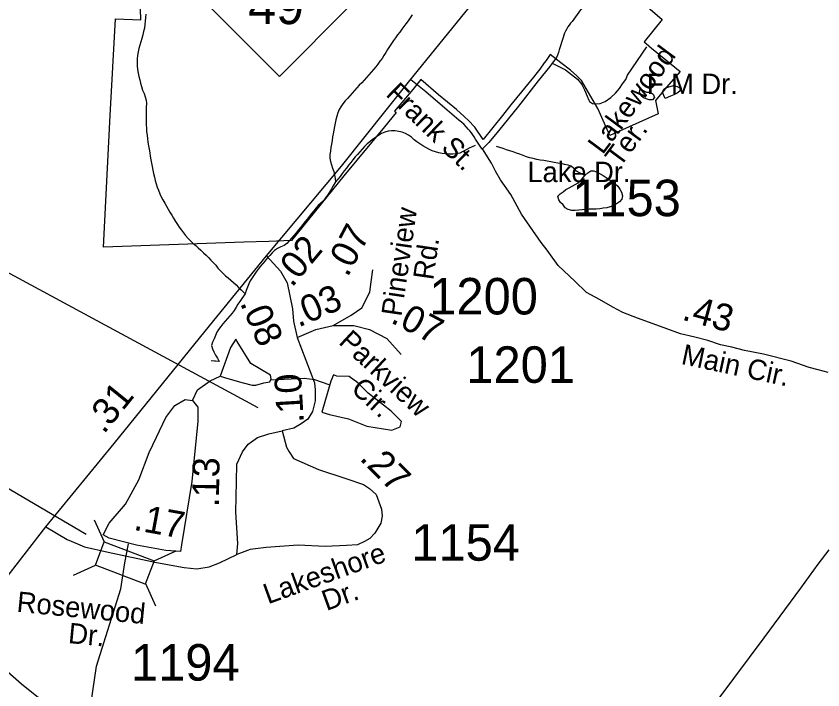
# Model space of a CAD drawing. Extents: x 1950930 to 2061844, y 904556 to 1017002.
# Drawn here: x 1996439 to 2000196, y 956370 to 959507 of the extents above; entities that cross this region are included whole.
import ezdxf

# ---------------------------------------------------------------- set-up
doc = ezdxf.new("R2010")
doc.units = 0
for name, color, linetype in [('Exist Boundary Political City Limit New', 7, 'Continuous'), ('Exist Hydrographic Creek Single Shore', 7, 'Continuous'), ('Exist Hydrographic Misc Water Feature', 7, 'Continuous'), ('Exist Hydrographic Pond Over 1500 Sq Ft', 7, 'Continuous'), ('Exist Road Non-System Type 51', 7, 'Continuous'), ('Exist Road Non-System Type 51 Label', 7, 'Continuous'), ('Exist Road Primary NC Attributed', 7, 'Continuous'), ('Exist Road Primary NC Service Mileage Hundredths English Label', 7, 'Continuous'), ('Exist Road Primary NC Shield CELL', 7, 'Continuous'), ('Exist Road Primary NC Shield Number Label', 7, 'Continuous'), ('Exist Road Primary US Structure Standard Bridge CELL', 7, 'Continuous'), ('Exist Road Secondary Mileage Hundredths English Label', 7, 'Continuous'), ('Exist Road Secondary Structure Standard Bridge CELL', 7, 'Continuous'), ('Exist Road Secondary Structure Standard Bridge Number Label', 7, 'Continuous'), ('Exist Road Secondary Type 51 Attributed', 7, 'Continuous'), ('Exist Road Secondary Type 51 Label', 7, 'Continuous'), ('Exist Road Secondary Type 51 Number Label', 7, 'Continuous'), ('Map Preparation Boundary City Limit Buffer Line', 7, 'Continuous'), ('Prop Road Primary NC Projected', 7, 'Continuous')]:
    doc.layers.add(name, color=color, linetype=linetype)

msp = doc.modelspace()

# ---------------------------------------------------------------- linework, layer by layer
at = {"layer": 'Exist Boundary Political City Limit New'}
for points in [[(1997721.9, 958462), (1997615.4, 958457.6), (1997500, 958453.8), (1996845.1, 958432), (1996877.2, 959044.4), (1996901, 959494.4), (1997019.8, 959489.3), (1997004.6, 960000)], [(1997721.9, 958462), (1997615.4, 958457.6), (1997500, 958453.8), (1996845.1, 958432), (1996877.2, 959044.4), (1996901, 959494.4), (1997019.8, 959489.3), (1997004.6, 960000)], [(1999347.9, 959577.4), (1999447.6, 959491.8), (1999362.9, 959387.3), (1999372.6, 959379.6), (1999398.4, 959358.5), (1999531.1, 959249.6), (1999468.9, 959177.8), (1999415.6, 959113.9), (1999428.2, 959052.1), (1999204.1, 958951.2), (1999148, 959077.6), (1999071.8, 959206.8), (1999049.6, 959229.3), (1999020.1, 959254.9), (1998975.1, 959289.2), (1998925.9, 959329), (1998906.6, 959301.3), (1998898, 959289.1), (1998876.9, 959260.6), (1998865, 959245.1), (1998847.9, 959223.5), (1998819.8, 959188.5), (1998743.2, 959093.6), (1998704.2, 959045.1), (1998614, 958933), (1998574.5, 958990.6), (1998545.8, 959021), (1998525.8, 959040.4), (1998489.9, 959072.1), (1998447.8, 959105.8), (1998406.2, 959140.3), (1998323.2, 959212.7), (1998285.9, 959165.6), (1998201.4, 959064.1), (1998209, 959057.7), (1998154, 958991.6), (1997964.5, 958763.7), (1997721.9, 958462)]]:
    msp.add_lwpolyline(points, dxfattribs=at)
at = {"layer": 'Exist Hydrographic Creek Single Shore'}
for points in [[(1997260.7, 957717.2), (1997283.7, 957767.3), (1997342.5, 957808.8), (1997389.4, 957830.6)], [(1997624.6, 957813.9), (1997781, 957821.9), (1997829, 957815.3), (1997894.4, 957791.3)], [(1996662.6, 955475.2), (1996711.6, 955631.7), (1996661.6, 955921.6), (1996778.7, 956247.3), (1996812.7, 956479.7), (1996925.8, 956839.4), (1996945.5, 956960.9), (1996962.1, 957049.6)]]:
    msp.add_lwpolyline(points, dxfattribs=at)
at = {"layer": 'Exist Hydrographic Misc Water Feature'}
for points in [[(1997042.2, 959517), (1997041.6, 959500.4), (1997040.4, 959484.4), (1997038.3, 959467.7), (1997036.1, 959451.4), (1997032.4, 959434.9), (1997028.7, 959419.6), (1997023.8, 959403.3), (1997019.1, 959387.8), (1997014.3, 959372.3), (1997010.4, 959355.9), (1997007, 959340.5), (1997004.3, 959323.9), (1997002.9, 959307.9), (1997002.2, 959291.4), (1997002.9, 959275), (1997004.3, 959258.6), (1997007.2, 959241.8), (1997010.4, 959226.4), (1997014.5, 959209.9), (1997018.2, 959194.3), (1997022.5, 959178.7), (1997027.9, 959162.8), (1997034.6, 959147.2), (1997040.2, 959132.1), (1997044.5, 959116.5), (1997045.5, 959100.1), (1997044.9, 959083.5), (1997044.7, 959067.3), (1997045.1, 959051), (1997044.7, 959034.4), (1997044.7, 959018.2), (1997044.9, 959001.5), (1997045.5, 958985.2), (1997046.5, 958968.8), (1997048.6, 958952.3), (1997050.8, 958935.7), (1997052.9, 958920.3), (1997055.8, 958903.7), (1997058.2, 958887.5), (1997060.9, 958870.8), (1997063.3, 958855), (1997066.6, 958838.7), (1997069.3, 958822.1), (1997072.8, 958806.5), (1997075.9, 958790.2), (1997079.1, 958774.3), (1997083.2, 958757.8), (1997087.1, 958742.2), (1997091.2, 958726.7), (1997095.7, 958710.9), (1997101.9, 958696.2), (1997108, 958680.2), (1997115, 958665.3), (1997122.8, 958651.2), (1997131, 958636.1), (1997138.8, 958622.4), (1997147.2, 958608.1), (1997155.4, 958593.9), (1997163.6, 958580), (1997172.4, 958565.7), (1997180.6, 958551.4), (1997189.7, 958537.5), (1997198.7, 958524.4), (1997208.3, 958510.7), (1997218.4, 958497.4), (1997228.2, 958485), (1997239.3, 958472.4), (1997250.6, 958460.9), (1997262.2, 958449.7), (1997275, 958439), (1997287.1, 958428.1), (1997299.4, 958416.9), (1997311.5, 958405.3), (1997323.6, 958394.6), (1997335.2, 958382.7), (1997346.3, 958370.8), (1997357.6, 958358.6), (1997368.3, 958346.8), (1997378.9, 958334.2), (1997390, 958321.6)], [(1998282.8, 959512.7), (1998273.4, 959499.5), (1998263.9, 959486), (1998253.9, 959472), (1998244.7, 959459.2), (1998234.8, 959446.1), (1998225.2, 959432.5), (1998215.3, 959419.4), (1998205.7, 959406.7), (1998196.3, 959393.2), (1998186.6, 959379.1), (1998177.6, 959366.3), (1998169, 959351.9), (1998160.2, 959338.1), (1998151.6, 959324), (1998142.9, 959310.3), (1998133.3, 959296.7), (1998123.5, 959283.6), (1998113.2, 959270.6), (1998102.8, 959258.8), (1998092.1, 959245.7), (1998081.2, 959233.6), (1998070.4, 959221.5), (1998059.3, 959209.3), (1998048.4, 959197.2), (1998036.9, 959185.2), (1998026.1, 959172.6), (1998015, 959160.4), (1998004.5, 959148.3), (1997993.3, 959136.2), (1997981.8, 959124.1), (1997970.9, 959112), (1997960.7, 959098.9), (1997951.2, 959085.4), (1997943.2, 959071.6), (1997936.9, 959056.3), (1997932.2, 959040.8), (1997928.3, 959024.3), (1997924.8, 959009), (1997921.7, 958992.5), (1997918.4, 958976.3), (1997915.7, 958959.7), (1997912.7, 958944.3), (1997910, 958928), (1997907.3, 958911.4), (1997905.1, 958895.1), (1997902.2, 958878.9), (1997900.4, 958862.5), (1997900.2, 958845.9), (1997903.2, 958830.5), (1997908.2, 958814.7), (1997912.7, 958798.9), (1997917.8, 958783.2), (1997921.9, 958766.7), (1997924.4, 958751.4), (1997926.6, 958734.8)], [(1999359.7, 959126.2), (1999347.6, 959137.7), (1999342.1, 959152.8), (1999345.6, 959168.1), (1999359.5, 959160.2), (1999374.9, 959153.5), (1999391.5, 959153.4), (1999404.8, 959144), (1999411.6, 959128.9), (1999402.4, 959116.9), (1999386, 959118.1), (1999359.7, 959126.2)], [(1999461.6, 959123.2), (1999455.7, 959138), (1999449.3, 959153.6), (1999454.7, 959167.3), (1999467.8, 959175.5), (1999484.6, 959179), (1999499.8, 959184), (1999516.4, 959178.7), (1999531.8, 959171.4), (1999530.1, 959157.1), (1999516.8, 959148.1), (1999501.6, 959141.1), (1999486.7, 959134.9), (1999461.6, 959123.2)], [(1998577.2, 958904.9), (1998548.5, 958891.8), (1998534.2, 958883.9), (1998519.4, 958876.9), (1998504.9, 958868.9), (1998488.9, 958865.3), (1998472.5, 958863.6), (1998456.1, 958864.1), (1998439.9, 958866.2), (1998423.5, 958867.8), (1998407.1, 958870.8), (1998391.7, 958875.1), (1998375.9, 958880.3), (1998361.3, 958887.4), (1998346.6, 958895), (1998332.2, 958903.6), (1998318.3, 958911.9), (1998304.5, 958921.2), (1998291.8, 958931.3), (1998279.3, 958943.4), (1998266.6, 958953.4), (1998252.4, 958961.2), (1998237.3, 958966.4), (1998220.5, 958969.7), (1998203.4, 958972.7), (1998186.8, 958972.8), (1998170.8, 958970.8), (1998156.1, 958966.2), (1998140.5, 958960), (1998126.1, 958952), (1998111.8, 958942.5), (1998098.2, 958933.1), (1998085.5, 958922.5), (1998073.2, 958912.2), (1998061.7, 958900.1), (1998050.5, 958888), (1998039.4, 958875.9), (1998028.9, 958863.3), (1998017.9, 958851.2), (1998007.6, 958838.1), (1997997.4, 958825.1), (1997987.3, 958812.4), (1997977.1, 958799.3), (1997967.2, 958786.2), (1997957, 958773.6), (1997947.1, 958760.5), (1997936.9, 958747.8), (1997926.6, 958734.8)], [(1999087.6, 958765.7), (1999062.8, 958777.6), (1999048.9, 958785.4), (1999036.4, 958797), (1999024.3, 958808.2), (1999008.9, 958813.4), (1998992.9, 958817), (1998976.9, 958820.7), (1998960.9, 958823.1), (1998944.3, 958826), (1998928.3, 958828.9), (1998912.1, 958831.7), (1998895.7, 958834.6), (1998879.5, 958837.1), (1998863.3, 958839.9), (1998847.3, 958843.6), (1998831.5, 958848), (1998815.7, 958852.5), (1998800.3, 958857.7), (1998785, 958863.6), (1998769.2, 958868.6), (1998754, 958874.5), (1998738.2, 958879.7), (1998723, 958884.9), (1998707.2, 958890.1), (1998691.5, 958895.3), (1998676.3, 958900.4)], [(1999087.6, 958765.7), (1999101.4, 958777), (1999115.5, 958787.5), (1999129.2, 958786.1), (1999144.2, 958781), (1999158.2, 958773.2), (1999172.9, 958764.9), (1999187.1, 958755.5), (1999201.4, 958745.1), (1999215.4, 958736.9), (1999229.1, 958726.8), (1999240.2, 958714.9), (1999250, 958701.6), (1999257.2, 958686.8), (1999262.7, 958670.9), (1999259.7, 958655.5), (1999248.2, 958642.7), (1999235.1, 958632.8), (1999220.9, 958624.4), (1999205.5, 958618.7), (1999189.5, 958615), (1999173.3, 958612.2), (1999156.9, 958609.9), (1999140.5, 958608.6), (1999124.3, 958608.3), (1999107.7, 958607.6), (1999091.3, 958606.4), (1999075.3, 958604.4), (1999058.5, 958603.7), (1999042.1, 958602.5), (1999025.9, 958602.2), (1999009.7, 958605.9), (1998996.2, 958614), (1998986.1, 958627.7), (1998974.4, 958639.2), (1998965.6, 958652.3), (1998960.9, 958668), (1998972.6, 958679.7), (1998985.7, 958689), (1998999.2, 958699.6), (1999013.8, 958707.5), (1999027.7, 958715.1), (1999042.7, 958723), (1999056.9, 958731), (1999069, 958742.1), (1999087.6, 958765.7)], [(1997926.6, 958734.8), (1997915.1, 958716.2), (1997906.9, 958702.5), (1997898.1, 958688), (1997888.9, 958674), (1997879.9, 958660.3), (1997870, 958647.6), (1997858.3, 958635.9), (1997845.6, 958625.8), (1997835, 958612.7), (1997824.5, 958600.5), (1997814.2, 958587.8), (1997804, 958574.8), (1997793.7, 958561.8), (1997783.7, 958549.1), (1997773.4, 958536.1), (1997763.2, 958523), (1997752.9, 958510.3), (1997742.3, 958497.3), (1997731.8, 958485.1), (1997720.9, 958473.4), (1997709.9, 958461.3), (1997699, 958449.1), (1997686.3, 958439.3), (1997671.1, 958432.3), (1997655.5, 958425.3), (1997642.4, 958415.5), (1997630.7, 958404.7), (1997619.9, 958392.5), (1997608.6, 958380.5), (1997597.9, 958367.5), (1997587.3, 958355.3), (1997577.2, 958342.7), (1997566.7, 958328.9), (1997556.9, 958315.7), (1997547.1, 958303), (1997537.6, 958289), (1997529.4, 958275.2), (1997522.3, 958260.5), (1997516.3, 958245.2), (1997510.8, 958229.8), (1997504.8, 958214.4)], [(1997390, 958321.6), (1997401.3, 958310.1), (1997413.4, 958298.1), (1997425.7, 958288.2), (1997438.4, 958277.3), (1997450.5, 958266.1), (1997462.8, 958255.3), (1997474.5, 958243.9), (1997486.6, 958232.6), (1997504.8, 958214.4)], [(1997504.8, 958214.4), (1997490.5, 958191.9), (1997481, 958178.7), (1997471.4, 958165.1), (1997463.2, 958151.4), (1997454.8, 958136.8), (1997444.5, 958123.7), (1997434.1, 958111.5), (1997422.8, 958099.5), (1997412.1, 958087.3), (1997401.7, 958074.7), (1997391.4, 958061.6), (1997381.2, 958048.5), (1997372.8, 958034.8), (1997366.8, 958019.4), (1997361.3, 958004.1), (1997353.3, 957988.7), (1997349, 957973.1), (1997353.3, 957958.2), (1997359.9, 957943.5), (1997367.8, 957928.4), (1997376, 957914.1), (1997383.8, 957899.2)], [(1997383.8, 957899.2), (1997367.4, 957900.5), (1997362.7, 957900.4), (1997346.7, 957901.5)]]:
    msp.add_lwpolyline(points, dxfattribs=at)
at = {"layer": 'Exist Hydrographic Pond Over 1500 Sq Ft'}
for points in [[(1997592.3, 957800), (1997620.6, 957804.4), (1997627.2, 957817.5), (1997622.8, 957834.9), (1997531.2, 957889.5), (1997468, 957992), (1997461.4, 958002.9), (1997437.4, 957963.6), (1997389.4, 957830.6), (1997424.3, 957819.7), (1997496.3, 957800), (1997537.8, 957789.1), (1997555.2, 957789.1)], [(1997932.6, 957830.6), (1997917.3, 957837.1), (1997904.2, 957806.6), (1997862.8, 957662.6), (1997897.7, 957651.7), (1997987.1, 957632.1), (1998072.2, 957597.2), (1998187.8, 957579.7), (1998227, 957595), (1998233.6, 957619), (1998185.6, 957667), (1998078.7, 957752.1), (1998030.7, 957800), (1997989.3, 957828.4)], [(1997136.4, 957638.6), (1997177.9, 957693.2), (1997225.8, 957721.5), (1997260.7, 957717.2), (1997284.7, 957686.6), (1997284.7, 957621.2), (1997256.4, 957339.8), (1997208.4, 957045.3), (1997204, 957014.8), (1997136.4, 957019.2), (1996999, 957043.2), (1996872.5, 957075.9), (1996844.1, 957091.1), (1996872.5, 957145.7), (1996948.8, 957235.1), (1997009.9, 957348.5), (1997057.9, 957475), (1997092.8, 957547)]]:
    msp.add_lwpolyline(points, close=True, dxfattribs=at)
at = {"layer": 'Exist Road Non-System Type 51'}
for points in [[(1999178.6, 959672.1), (1999120.8, 959600.5), (1999067.6, 959536.4), (1999028, 959482.3), (1999020.9, 959474.1), (1999014.2, 959465.5), (1999008.2, 959456.6), (1999002.8, 959447.4), (1998997.8, 959437.8), (1998993.2, 959427.9), (1998989.5, 959417.8), (1998986.2, 959407.5), (1998967.2, 959350.6), (1998964.9, 959338), (1998960.6, 959325.9), (1998954.5, 959314.6), (1998946.8, 959304.4), (1998935.4, 959287.6)], [(1999122.6, 959099.9), (1999137.2, 959098.8), (1999158, 959099.9), (1999181.9, 959109.2), (1999209, 959127.9), (1999229.8, 959147.7), (1999248.5, 959170.6), (1999263, 959192.4), (1999277.6, 959212.2), (1999285.9, 959233), (1999375.4, 959364.4)], [(1998935.4, 959287.6), (1998924.9, 959272.3), (1998869.6, 959206.1), (1998777.6, 959088.5), (1998684.9, 958973.1), (1998640.2, 958918.3), (1998608.4, 958887.6)], [(1998935.4, 959287.6), (1998997.9, 959256.9), (1999024.9, 959236.1), (1999053, 959213.2), (1999073.8, 959189.3), (1999085.2, 959163.3), (1999098.8, 959135.2), (1999106, 959116.5), (1999109.1, 959110.2), (1999122.6, 959099.9)], [(1998608.4, 958887.6), (1998578.4, 958934.5), (1998572.2, 958944.4), (1998565.8, 958954.1), (1998558.8, 958963.5), (1998551.5, 958972.6), (1998543.8, 958981.4), (1998535.6, 958989.7), (1998525.2, 959002.1), (1998513.5, 959013.2), (1998500.8, 959023), (1998423.8, 959087.5), (1998346.8, 959154), (1998307.6, 959185.9), (1998276.2, 959209.8)]]:
    msp.add_lwpolyline(points, dxfattribs=at)
at = {"layer": 'Exist Road Primary NC Attributed'}
for points in [[(1997605.2, 958391.3), (1997954.6, 958808.1), (1998272.6, 959207.2), (1999829.4, 961124.7)], [(1996576.7, 957128.3), (1996895.7, 957517.6), (1997318.9, 958040.8), (1997605.2, 958391.3)], [(1994675.4, 954742.1), (1994890.9, 955049.2), (1994989.1, 955157.2), (1995072.9, 955277.5), (1995147.3, 955365), (1995234.1, 955472.9), (1995355.4, 955612.3), (1995536.5, 955826), (1995615, 955935.1), (1995865.9, 956244.8), (1996145.7, 956603.2), (1996272.7, 956737.8), (1996576.7, 957128.3)]]:
    msp.add_lwpolyline(points, dxfattribs=at)
at = {"layer": 'Exist Road Primary NC Shield CELL'}
msp.add_lwpolyline([(1997332.1, 959559.6), (1997665.1, 959892.6), (1997998.1, 959559.6), (1997665.1, 959226.6)], close=True, dxfattribs=at)
at = {"layer": 'Exist Road Secondary Structure Standard Bridge CELL'}
for p, q in [((1996802.9, 957161.8), (1996849.4, 957058.6)), ((1997081.1, 956970.4), (1997184.3, 957016.9)), ((1996705.3, 956903.8), (1996808.5, 956950.3)), ((1997041.1, 956864.5), (1997087.6, 956761.4))]:
    msp.add_line(p, q, dxfattribs=at)
msp.add_lwpolyline([(1996849.4, 957058.6), (1997081.3, 956970.9), (1997040.3, 956862.6), (1996808.5, 956950.3)], close=True, dxfattribs=at)
at = {"layer": 'Exist Road Secondary Structure Standard Bridge Number Label'}
msp.add_lwpolyline([(1996764.5, 957093.3), (1995089.3, 958079.2), (1994653.1, 959030.3)], dxfattribs=at)
at = {"layer": 'Exist Road Secondary Type 51 Attributed'}
for points in [[(2000220.2, 957847.6), (2000173.2, 957859.3), (2000132.2, 957871), (2000047.5, 957900.9), (1999919.4, 957932.6), (1999830.7, 957949.6), (1999772, 957965), (1999719.5, 957976.6), (1999660.1, 957995.9), (1999599.9, 958012.1), (1999532.4, 958027.9), (1999405.5, 958074.1), (1999331.8, 958100.4), (1999264.9, 958126.7), (1999217.7, 958151.4), (1999155.2, 958187.6), (1999095.3, 958220.6), (1999041, 958272.9), (1998963.7, 958346.1), (1998911.3, 958417.2), (1998884.1, 958452.5), (1998792.4, 958584.8), (1998741.9, 958676.3), (1998694, 958744.2), (1998670.9, 958785.9), (1998652.4, 958823), (1998610.5, 958889.9)], [(1997605.2, 958391.3), (1997669.8, 958319.2), (1997700.7, 958264.8), (1997726, 958144), (1997730.2, 958085.9), (1997748, 958009.9)], [(1997915.5, 958066.2), (1997998.8, 958114.8), (1998048.2, 958148.8), (1998086.5, 958221.2), (1998092.5, 958269.3), (1998100.6, 958325.2)], [(1997748, 958009.9), (1997835.2, 958047.6), (1997915.5, 958066.2)], [(1997915.5, 958066.2), (1998011.2, 958066.2), (1998085.2, 958048.4), (1998164.7, 958006.7), (1998232.2, 957931.4)], [(1997748, 958009.9), (1997828.6, 957800.2), (1997831.4, 957767.4), (1997831.4, 957715.9), (1997819.7, 957666.3), (1997797.2, 957629.7), (1997766.3, 957609.1), (1997732.6, 957588.5), (1997678.2, 957576.3)], [(1997467, 956999.3), (1997471.7, 957050.8), (1997462.3, 957196.6), (1997464.6, 957340.6), (1997466.7, 957420.6), (1997492.9, 957478.4), (1997518.9, 957514.3), (1997563.1, 957544.4), (1997615.1, 957562.1), (1997678.2, 957576.3)], [(1997678.2, 957576.3), (1997697.4, 957500.5), (1997710.5, 957478), (1997731.1, 957447.1), (1997847.3, 957395.5), (1997974.2, 957354.3), (1998056.7, 957325.3), (1998084.8, 957307.5), (1998116.1, 957279.4), (1998139.6, 957211.9), (1998144.2, 957178.2), (1998136.8, 957145.4), (1998108.7, 957099.5), (1998086.2, 957075.2), (1998061.9, 957060.3), (1998027.9, 957044.4), (1997978, 957041.6), (1997878, 957036.6), (1997753, 957044.2), (1997602.8, 957033), (1997528.8, 957022.7), (1997467, 956999.3)], [(1996576.7, 957128.3), (1996676, 957070), (1996725.2, 957049.5)], [(1996725.2, 957049.5), (1996757.9, 957035.9), (1996867.8, 957011.6), (1997091.8, 956962.8), (1997221.1, 956939.4), (1997279.7, 956932.9), (1997337.8, 956942.9), (1997385.9, 956960.7), (1997467, 956999.3)], [(1999712.9, 956330.7), (1999921.6, 956612.3), (2000092.8, 956843.3), (2000174.3, 956955.4), (2000225.7, 957021.1)]]:
    msp.add_lwpolyline(points, dxfattribs=at)
at = {"layer": 'Exist Road Secondary Type 51 Number Label'}
msp.add_line((1997566.6, 957682.3), (1996373.3, 958327.8), dxfattribs=at)
at = {"layer": 'Map Preparation Boundary City Limit Buffer Line'}
for points in [[(1997721.9, 958462), (1997615.4, 958457.6), (1997500, 958453.8), (1996845.1, 958432), (1996877.2, 959044.4), (1996901, 959494.4), (1997019.8, 959489.3), (1997004.6, 960000)], [(1999347.9, 959577.4), (1999447.6, 959491.8), (1999362.9, 959387.3), (1999372.6, 959379.6), (1999398.4, 959358.5), (1999531.1, 959249.6), (1999468.9, 959177.8), (1999415.6, 959113.9), (1999428.2, 959052.1), (1999204.1, 958951.2), (1999148, 959077.6), (1999071.8, 959206.8), (1999049.6, 959229.3), (1999020.1, 959254.9), (1998975.1, 959289.2), (1998925.9, 959329), (1998906.6, 959301.3), (1998898, 959289.1), (1998876.9, 959260.6), (1998865, 959245.1), (1998847.9, 959223.5), (1998819.8, 959188.5), (1998743.2, 959093.6), (1998704.2, 959045.1), (1998614, 958933), (1998574.5, 958990.6), (1998545.8, 959021), (1998525.8, 959040.4), (1998489.9, 959072.1), (1998447.8, 959105.8), (1998406.2, 959140.3), (1998323.2, 959212.7), (1998285.9, 959165.6), (1998201.4, 959064.1), (1998209, 959057.7), (1998154, 958991.6), (1997964.5, 958763.7), (1997721.9, 958462)]]:
    msp.add_lwpolyline(points, dxfattribs=at)
at = {"layer": 'Prop Road Primary NC Projected'}
msp.add_lwpolyline([(1991892.5, 959975.9), (1992556, 959745.1), (1993118.4, 959398.7), (1993637.7, 959052.4), (1994358.8, 958359.8), (1995267.4, 957450.8), (1996464.5, 956397.4), (1997113.5, 955878), (1997935.6, 955358.5), (1998700, 955069.9), (1999377.8, 954896.8), (1999969.1, 954738.1), (2002273.7, 954377.2), (2004312.5, 954167.5), (2005551, 954186.6), (2006258.5, 953742.2)], dxfattribs=at)

# ---------------------------------------------------------------- texts
at = {"layer": 'Exist Road Non-System Type 51 Label'}
for s, rotation, p in [('Lakewood', 53.4266, (1999170.2, 958858.6)), ('Frank St.', 315.8685, (1998155.6, 959139.2)), ('Ter.', 53.4266, (1999250.5, 958799.1))]:
    msp.add_text(s, height=95, rotation=rotation, dxfattribs=at).set_placement(p)
at = {"layer": 'Exist Road Primary NC Service Mileage Hundredths English Label'}
for s, rotation, p in [('.02', 50.0302, (1997723.1, 958240.1)), ('.31', 51.0345, (1996847.4, 957557.3))]:
    msp.add_text(s, height=125, rotation=rotation, dxfattribs=at).set_placement(p)
at = {"layer": 'Exist Road Primary NC Shield Number Label'}
msp.add_text('49', height=175, dxfattribs=at).set_placement((1997519.2, 959469.9))
at = {"layer": 'Exist Road Primary US Structure Standard Bridge CELL'}
for s, rotation, p in [('.07', 62.1269, (1997982, 958287.9)), ('.03', 23.3704, (1997753.5, 958056.3)), ('.08', 293.3903, (1997480, 958171.7)), ('.07', 332.313, (1998178.3, 958082.8)), ('.10', 93.4225, (1997778.9, 957614.2)), ('.27', 315.064, (1998034.3, 957443.8)), ('.13', 89.0524, (1997382.7, 957219.4)), ('.17', 349.5641, (1996982, 957115.4))]:
    msp.add_text(s, height=125, rotation=rotation, dxfattribs=at).set_placement(p)
at = {"layer": 'Exist Road Secondary Mileage Hundredths English Label'}
msp.add_text('.43', height=125, rotation=344.9192, dxfattribs=at).set_placement((1999535, 958094.3))
at = {"layer": 'Exist Road Secondary Type 51 Label'}
for s, p in [('F M Dr.', (1999376.3, 959144.5)), ('Lake Dr.', (1998819.8, 958734.2))]:
    msp.add_text(s, height=95, dxfattribs=at).set_placement(p)
for s, rotation, p in [('Pineview', 81.73, (1998233, 958105.6)), (' Rd.', 81.73, (1998375.9, 958240.1)), ('Parkview', 317.0488, (1997936.2, 957984.5)), ('Main Cir.', 348.0153, (1999531.8, 957888)), (' Cir.', 317.0488, (1997967.3, 957789)), ('Lakeshore', 19.9325, (1997611.5, 956767.6)), (' Dr.', 19.9325, (1997850.6, 956724.5)), ('Rosewood ', 354.4725, (1996438.9, 956733.8)), ('Dr.', 354.4725, (1996678.5, 956588))]:
    msp.add_text(s, height=95, rotation=rotation, dxfattribs=at).set_placement(p)
at = {"layer": 'Exist Road Secondary Type 51 Number Label'}
for s, p in [('1153', (1999028.4, 958575.6)), ('1200', (1998362.9, 958117.8)), ('1201', (1998535.4, 957799.4)), ('1154', (1998279.1, 956971.2)), ('1194', (1996973.9, 956412.7))]:
    msp.add_text(s, height=170, dxfattribs=at).set_placement(p)

doc.saveas('drawing.dxf')
